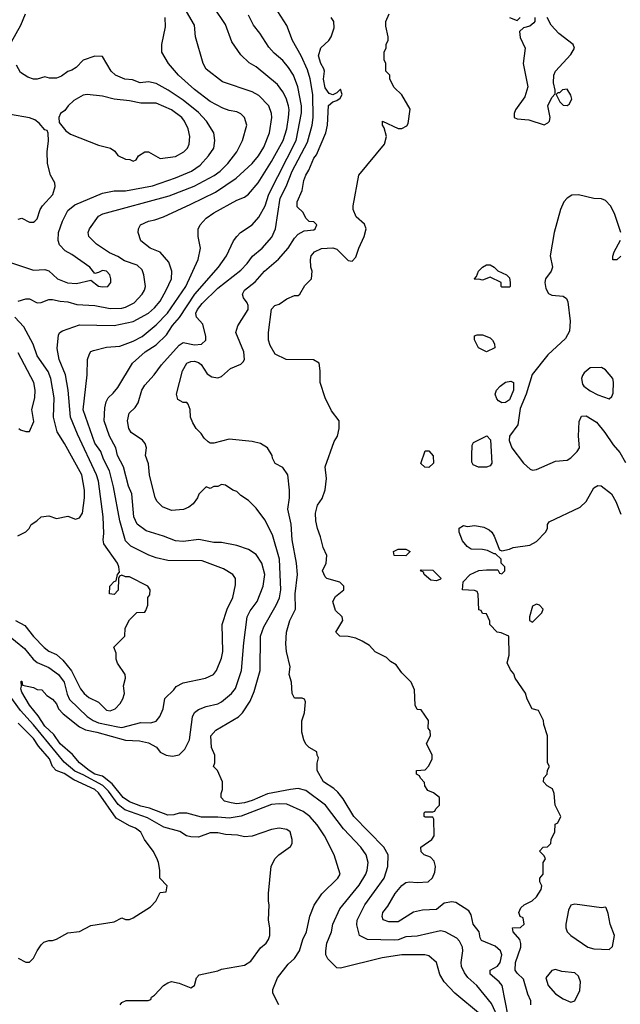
# Model space of a CAD drawing. Header units: inches. Extents: x 1793389 to 1900389, y 320802 to 470796.
# Tile 706 of 752: x 1884939 to 1888067, y 424552 to 429679. Entities that reach past the tile are written whole.
import ezdxf

# ---------------------------------------------------------------- set-up
doc = ezdxf.new("R2010")
doc.units = ezdxf.units.IN
doc.header["$MEASUREMENT"] = 0
doc.layers.add('B8482', color=7, linetype='Continuous')

msp = doc.modelspace()

# ---------------------------------------------------------------- linework, layer by layer
at = {"layer": 'B8482', "color": 2}
for points, elevation in [([(1884916, 426550), (1884965.5, 426525.5), (1885010, 426466.8), (1885066.8, 426410), (1885090, 426390.7), (1885130, 426374), (1885163.9, 426343.9), (1885208.9, 426288.9), (1885255.2, 426195.2), (1885274.8, 426170), (1885298, 426150), (1885350, 426126), (1885390, 426084), (1885410, 426080.7), (1885435.3, 426090), (1885462, 426118), (1885476.5, 426143.5), (1885484, 426170), (1885479, 426210), (1885489, 426250), (1885488.7, 426270), (1885448.4, 426328.4), (1885442, 426350), (1885440.4, 426380.4), (1885428.9, 426411.1), (1885486, 426470), (1885488, 426510), (1885510, 426554), (1885548.4, 426591.6), (1885590, 426594), (1885596.4, 426603.6), (1885606, 426630), (1885606, 426670), (1885616.4, 426683.6), (1885618, 426710), (1885606, 426730), (1885510, 426778), (1885490, 426778), (1885470, 426786), (1885458, 426782), (1885454, 426770), (1885452, 426708), (1885430, 426686), (1885406, 426690), (1885408, 426730), (1885430, 426754), (1885442, 426758), (1885448, 426790), (1885458, 426802), (1885455.3, 426830), (1885448.7, 426850), (1885377.2, 426950), (1885373.2, 426970), (1885377, 427003), (1885373.6, 427090), (1885350, 427275.3), (1885339.6, 427310), (1885240.1, 427520.1), (1885203.7, 427610), (1885191.8, 427750), (1885177, 427830), (1885144.5, 427910), (1885133.6, 427966.4), (1885141.2, 428038.8), (1885148, 428050), (1885161.2, 428058.8), (1885250, 428090.7), (1885430, 428086), (1885530, 428108), (1885610, 428150.5), (1885641.4, 428178.5), (1885670, 428214), (1885702.4, 428270), (1885729.5, 428330), (1885732, 428370), (1885716.2, 428416.2), (1885670, 428468.7), (1885618, 428490), (1885570, 428528), (1885555.3, 428570), (1885558, 428590), (1885568, 428610), (1885609.5, 428630.5), (1885643.2, 428636.8), (1885687.2, 428652.8), (1885830, 428718), (1885958.6, 428781.4), (1886066.7, 428853.3), (1886149.4, 428930), (1886182, 428970), (1886210, 429016), (1886240.7, 429090), (1886251.8, 429170), (1886249.5, 429190), (1886236, 429230), (1886183.9, 429283.9), (1886150, 429303.7), (1885995.5, 429355.5), (1885910, 429422), (1885894, 429450), (1885855.3, 429590), (1885849, 429650), (1885783.9, 429763.9)], 262), ([(1887339.7, 424499.7), (1887206, 424610), (1887149.3, 424670), (1887127.5, 424707.5), (1887109.4, 424769.4), (1887070, 424804), (1887049.3, 424809.3), (1886930, 424809.4), (1886826.2, 424793.8), (1886610, 424741.2), (1886590, 424742), (1886544, 424790), (1886534, 424810), (1886532.7, 424830), (1886539.3, 424870), (1886562.7, 424930), (1886569.4, 424970), (1886606, 425050), (1886707.7, 425172.3), (1886740.9, 425230), (1886749.5, 425250.5), (1886754.5, 425290), (1886743.7, 425330), (1886715.1, 425370), (1886625.6, 425465.6), (1886532.3, 425590), (1886430, 425666), (1886390, 425675.4), (1886348.9, 425671.1), (1886230, 425648.3), (1886150, 425613.3), (1886110, 425601.3), (1886070, 425597), (1886040.9, 425600.9), (1886006, 425610), (1885988, 425630), (1885988, 425650), (1885995.3, 425670), (1885995.3, 425710), (1885968.9, 425768.9), (1885948.7, 425790), (1885955.3, 425810), (1885955.3, 425850), (1885937.2, 425890), (1885934, 425950), (1885960.2, 425979.8), (1886079, 426050), (1886099, 426070), (1886139, 426130), (1886159.6, 426180.4), (1886192, 426290), (1886192.3, 426470), (1886210, 426518), (1886275.1, 426630), (1886291.5, 426668.5), (1886298.4, 426710), (1886291.6, 426870), (1886255.9, 426995.9), (1886214.8, 427074.8), (1886170, 427135.3), (1886130, 427175.3), (1886090, 427202), (1886070, 427222), (1886049.1, 427229.1), (1886010, 427255.3), (1885990, 427258), (1885970, 427248), (1885950, 427248), (1885930, 427238), (1885910, 427246), (1885871.6, 427208.4), (1885864.7, 427190), (1885842, 427158), (1885819.8, 427140.2), (1885791.1, 427128.9), (1885730, 427124), (1885683.2, 427143.2), (1885654, 427170), (1885644, 427190), (1885615.3, 427310), (1885610, 427366), (1885594, 427410), (1885599, 427450), (1885592.9, 427472.9), (1885578, 427490), (1885519, 427530), (1885506.6, 427550), (1885499.5, 427590), (1885509.5, 427630), (1885540.7, 427659.3), (1885556.6, 427683.4), (1885575.1, 427750), (1885590, 427776), (1885639, 427830), (1885677.5, 427882.5), (1885770, 427984), (1885790, 427997.3), (1885850, 427986), (1885886, 427990), (1885908.7, 428010), (1885909, 428030), (1885893.3, 428093.3), (1885859.3, 428130), (1885858, 428138), (1885857, 428150), (1885865.6, 428170), (1885890, 428202), (1885970, 428281.6), (1886090, 428374), (1886123.7, 428410), (1886151.5, 428448.5), (1886201.2, 428490), (1886252.9, 428547.1), (1886271.5, 428590), (1886295.8, 428750), (1886326.3, 428810), (1886357.4, 428890), (1886438, 429042), (1886463, 429130), (1886468, 429170), (1886466, 429290), (1886451.1, 429371.1), (1886437.1, 429417.1), (1886404.5, 429490), (1886359.3, 429570), (1886329.4, 429649.4), (1886252.3, 429770)], 250), ([(1884870, 426480.5), (1884964.1, 426404.1), (1885009.1, 426349.1), (1885030, 426332.7), (1885090, 426306), (1885141.6, 426270), (1885170.3, 426230), (1885186.4, 426166.4), (1885198.9, 426138.9), (1885290, 426050.4), (1885320.7, 426030), (1885350, 426018), (1885450, 425996.5), (1885470, 425993.7), (1885570, 426019.1), (1885622, 426018), (1885650, 426026), (1885669.4, 426050.6), (1885685.2, 426090), (1885694.6, 426145.4), (1885742, 426190), (1885753.6, 426206.4), (1885790, 426226), (1885906, 426250), (1885948, 426270), (1885964, 426290), (1885990, 426354), (1885996, 426390), (1885994, 426530), (1886019, 426610), (1886049, 426670), (1886063.1, 426736.9), (1886062, 426770), (1886048.7, 426790), (1886000.2, 426820.2), (1885890, 426860.9), (1885710, 426863.7), (1885650, 426877), (1885611.5, 426891.5), (1885518.3, 426938.3), (1885490, 426966), (1885459.6, 427070), (1885426.5, 427246.5), (1885406, 427330), (1885374.5, 427390), (1885362, 427430), (1885330, 427473.2), (1885270, 427648), (1885289.3, 427829.3), (1885292.7, 427910), (1885301.5, 427938.5), (1885310, 427951), (1885323.2, 427956.8), (1885390, 427974), (1885460.2, 427979.8), (1885530, 428005.5), (1885577.2, 428030), (1885650, 428090.5), (1885708.5, 428151.5), (1885803.6, 428290), (1885869.2, 428430), (1885881.2, 428490), (1885868.7, 428550), (1885868.9, 428588.9), (1885879, 428610), (1885910, 428646), (1885950, 428674), (1886070, 428738.8), (1886110, 428754.8), (1886130, 428770.8), (1886180.9, 428830), (1886250, 428940.7), (1886311.3, 429050), (1886329.6, 429110), (1886338.7, 429170), (1886341.6, 429210), (1886338.4, 429230), (1886327, 429270), (1886310, 429304), (1886282, 429342), (1886170, 429433.2), (1886134.8, 429454.8), (1886090, 429495.3), (1886044.1, 429564.1), (1886010, 429654), (1885950, 429744)], 258), ([(1884896.4, 429563.6), (1884944, 429650), (1884969, 429710)], 270), ([(1886288, 424550), (1886258, 424610), (1886258, 424630), (1886282, 424690), (1886338, 424762), (1886370, 424791), (1886396, 424830), (1886413.2, 424890), (1886432.7, 424930), (1886449.5, 425010.5), (1886472, 425068), (1886512.1, 425127.9), (1886595.3, 425210), (1886608, 425230), (1886577.2, 425330), (1886526, 425430), (1886487.5, 425487.5), (1886449.2, 425530), (1886415.9, 425555.9), (1886330, 425594.5), (1886290, 425596.9), (1886250, 425593), (1886092.1, 425532.1), (1886030, 425521.3), (1885970, 425526.3), (1885886.1, 425526.1), (1885810, 425547), (1885770, 425547), (1885741.4, 425538.6), (1885710, 425536.9), (1885614.2, 425574.2), (1885570, 425583.5), (1885510, 425606.9), (1885476.9, 425630), (1885421, 425701), (1885370, 425739.5), (1885330, 425751.3), (1885300.5, 425770), (1885249.6, 425810), (1885213.5, 425853.5), (1885150, 425907.8), (1885117.2, 425957.2), (1885070, 426000.7), (1885034.7, 426054.7), (1884990, 426109.3), (1884950, 426178), (1884944.7, 426195.3), (1884948.4, 426208.4), (1884946, 426234), (1884950, 426234), (1884954, 426214), (1885010, 426202), (1885030, 426192), (1885054, 426190), (1885079.6, 426159.6), (1885110, 426141), (1885130, 426116), (1885140.7, 426090), (1885164.4, 426064.4), (1885250, 425997.1), (1885281.5, 425981.5), (1885341, 425970), (1885490, 425927.2), (1885563.4, 425923.4), (1885610, 425913), (1885650.5, 425890.5), (1885670, 425866), (1885702, 425850), (1885735.1, 425844.9), (1885769.1, 425850.9), (1885798.6, 425881.4), (1885824, 425930), (1885839.3, 426050), (1885850, 426071), (1885870, 426086.8), (1885910, 426102.8), (1885970, 426117.3), (1885990, 426127.3), (1886041.2, 426170), (1886063.3, 426196.7), (1886094.5, 426290), (1886106, 426434), (1886122.9, 426570), (1886139.1, 426600.9), (1886175.1, 426650), (1886206.6, 426730), (1886215.1, 426790), (1886199.3, 426850), (1886170, 426894), (1886130, 426921.2), (1886070, 426941.2), (1885990, 426956), (1885950, 426956), (1885872.1, 426972.1), (1885790, 426962.7), (1885750, 426966), (1885688, 426990), (1885597, 427017), (1885550, 427052.7), (1885533.3, 427090), (1885522.9, 427210), (1885505.6, 427250), (1885479.5, 427350), (1885447.3, 427410), (1885439.5, 427450), (1885406.6, 427510), (1885378, 427590), (1885382, 427658), (1885389, 427690), (1885399, 427710), (1885426.3, 427733.7), (1885450, 427764.7), (1885526, 427890), (1885592.7, 427950), (1885650, 427986), (1885702.7, 428037.3), (1885733.9, 428086.1), (1885771, 428129), (1885850.9, 428249.1), (1885975.1, 428390), (1886016, 428450), (1886052.5, 428527.5), (1886069.4, 428550.6), (1886089.4, 428570.6), (1886150, 428611), (1886185.2, 428650), (1886217, 428710), (1886235.6, 428770), (1886378, 429050), (1886406.7, 429193.3), (1886406.6, 429230), (1886387.8, 429330), (1886365.1, 429390), (1886339.5, 429430), (1886310, 429466), (1886264.4, 429504.4), (1886235.9, 429535.9), (1886189.5, 429609.5), (1886157.2, 429650), (1886130, 429702)], 254), ([(1887484, 424490), (1887452.7, 424650), (1887436, 424670), (1887389.2, 424710), (1887389, 424730), (1887428.2, 424751.8), (1887441.6, 424770), (1887449.5, 424809.5), (1887443.7, 424830), (1887415.6, 424855.6), (1887344.8, 424884.8), (1887338, 424898), (1887332.3, 424930), (1887300.9, 424970), (1887290, 425018), (1887278.3, 425038.3), (1887210, 425082.7), (1887190, 425086.6), (1887150, 425079.5), (1887110, 425046.6), (1887037.7, 425042.3), (1886990, 425031.8), (1886910, 424982.4), (1886861.6, 424981.6), (1886832.7, 424992.7), (1886826, 425010), (1886829.6, 425030.4), (1886856.6, 425063.4), (1886895.1, 425130), (1886930, 425170.8), (1886950, 425186.8), (1886970, 425190.8), (1887010, 425186), (1887066, 425190), (1887088.9, 425211.1), (1887100.4, 425239.6), (1887104, 425270), (1887098, 425298), (1887078, 425318), (1887046, 425330), (1887030, 425346), (1887028, 425370), (1887086, 425410), (1887098, 425430), (1887096.4, 425516.4), (1887090, 425526), (1887050, 425526), (1887046, 425530), (1887046, 425550), (1887050, 425554), (1887090, 425554), (1887102, 425558), (1887106, 425570), (1887126, 425590), (1887126, 425630), (1887093.6, 425653.6), (1887065.2, 425665.2), (1887048.7, 425690), (1887048, 425708), (1887026, 425730), (1887022, 425742), (1887006, 425750), (1887006, 425770), (1887050, 425774), (1887070, 425794), (1887088, 425830), (1887088, 425850), (1887058, 425910), (1887078, 425950), (1887076.4, 425976.4), (1887066, 425990), (1887068, 426030), (1887030, 426086), (1887010, 426088), (1886998, 426110), (1886995.3, 426190), (1886978, 426230), (1886930, 426278), (1886900.4, 426320.4), (1886870, 426338), (1886850, 426358), (1886790, 426388), (1886760.4, 426420.4), (1886723.1, 426443.1), (1886690, 426458), (1886650, 426468), (1886606, 426470), (1886586, 426490), (1886622, 426550), (1886618, 426570), (1886583.2, 426603.2), (1886569.2, 426650), (1886583.7, 426676.3), (1886628, 426710), (1886628, 426730), (1886606, 426750), (1886538, 426770), (1886530, 426778), (1886515.3, 426810), (1886535.3, 426850), (1886539, 426890), (1886519, 426930), (1886506.3, 426986.3), (1886489.2, 427030), (1886481.2, 427070), (1886479.3, 427110), (1886489.4, 427150.6), (1886514, 427186), (1886529.3, 427230.7), (1886537.2, 427290), (1886529.2, 427350), (1886577.2, 427482.8), (1886594, 427510), (1886602, 427550), (1886602, 427590), (1886562.7, 427642.7), (1886529.4, 427709.4), (1886504, 427790), (1886504, 427850), (1886498, 427890), (1886468.4, 427908.4), (1886326, 427910), (1886270, 427938), (1886242.7, 427982.7), (1886234, 428010), (1886234, 428050), (1886250, 428172), (1886268, 428190), (1886290, 428198), (1886330, 428224.7), (1886370, 428242), (1886390, 428242), (1886398, 428250), (1886424.7, 428295.3), (1886458, 428330), (1886462, 428370), (1886455.3, 428390), (1886454, 428430), (1886457.2, 428450), (1886474, 428470), (1886510, 428487.3), (1886570, 428490.8), (1886590, 428484.7), (1886650, 428424.7), (1886670, 428422), (1886690, 428442), (1886705.2, 428490), (1886733.2, 428550), (1886742.7, 428590), (1886734.5, 428614.5), (1886692.1, 428652.1), (1886676, 428690), (1886676, 428710), (1886706, 428870), (1886839, 429030), (1886848.7, 429070), (1886836.4, 429116.4), (1886828.7, 429130), (1886828.7, 429151.3), (1886910, 429112), (1886930, 429112), (1886954.6, 429125.4), (1886962, 429138), (1886972.5, 429212.5), (1886928.4, 429288.4), (1886890, 429326), (1886866, 429370), (1886866, 429390), (1886846, 429410), (1886846, 429450), (1886838, 429470), (1886838, 429510), (1886847.3, 429532.7), (1886848.4, 429551.6), (1886858, 429570), (1886858, 429590), (1886845.6, 429645.6), (1886845.2, 429670), (1886864, 429710)], 242), ([(1884930, 428214), (1884970, 428224.7), (1884990, 428224.7), (1885030, 428204.7), (1885050, 428206), (1885090, 428222.8), (1885110, 428222.8), (1885150, 428213.4), (1885190, 428210.6), (1885236.7, 428196.7), (1885330, 428190.5), (1885410, 428174.9), (1885470, 428176.4), (1885490, 428181.6), (1885535.6, 428204.4), (1885577.2, 428250), (1885589.2, 428270), (1885594, 428290), (1885586, 428350), (1885575.9, 428375.9), (1885550, 428400.9), (1885483.9, 428423.9), (1885450, 428446.6), (1885405.8, 428465.8), (1885339, 428510), (1885299, 428550), (1885295.3, 428570), (1885302, 428590), (1885350, 428656), (1885372.1, 428667.9), (1885718, 428762), (1885848.2, 428811.8), (1885952.5, 428867.5), (1885982.7, 428890), (1886022.7, 428930), (1886069.3, 428990), (1886099.3, 429050), (1886121.2, 429130), (1886109, 429170), (1886090, 429189), (1886070, 429199.3), (1886030, 429206), (1885997.5, 429217.5), (1885930, 429252.3), (1885850, 429315.1), (1885765.2, 429390), (1885713.2, 429450), (1885679, 429510), (1885679, 429550), (1885698.6, 429641.4), (1885697.2, 429690)], 266), ([(1887436.4, 424470), (1887396.8, 424556.8), (1887319.3, 424650), (1887272.8, 424692.8), (1887256.1, 424716.1), (1887240.9, 424750), (1887238.4, 424770), (1887246.6, 424830), (1887245.2, 424850), (1887230, 424882), (1887216.6, 424896.6), (1887155.3, 424930), (1887130, 424934.5), (1887010, 424907.6), (1886950, 424902.9), (1886910, 424887.8), (1886890, 424885.6), (1886750, 424889.3), (1886709, 424910), (1886694.6, 424965.4), (1886697.2, 424990), (1886737, 425070), (1886837, 425210), (1886857, 425270), (1886858, 425330), (1886836, 425370), (1886679.3, 425530), (1886622.9, 425622.9), (1886596.6, 425656.6), (1886575.5, 425675.5), (1886522, 425710), (1886488, 425770), (1886488.4, 425808.4), (1886495.3, 425835.3), (1886488, 425850), (1886487.3, 425867.3), (1886446, 425890), (1886430, 425906), (1886418, 425930), (1886409, 425970), (1886408.9, 426028.9), (1886422, 426070), (1886427.3, 426127.3), (1886422, 426142), (1886410, 426146), (1886370, 426146), (1886358, 426170), (1886355.3, 426230), (1886342, 426270), (1886348, 426310), (1886329.3, 426389.3), (1886325.2, 426430), (1886329.3, 426490), (1886346.6, 426550), (1886376.2, 426610), (1886374, 426690), (1886385.1, 426790), (1886380.9, 426850), (1886358.7, 426970), (1886352.1, 427052.1), (1886336, 427130), (1886344, 427190), (1886344, 427230), (1886335.3, 427310), (1886310, 427348), (1886268.9, 427368.9), (1886255.3, 427395.3), (1886254, 427410), (1886229, 427450), (1886192.9, 427472.9), (1886150, 427482.9), (1886030, 427494), (1885950, 427473.2), (1885930, 427474), (1885920.2, 427480.2), (1885900.2, 427500.2), (1885884.7, 427524.7), (1885858, 427550), (1885840.4, 427580.4), (1885828, 427610), (1885826, 427650), (1885816.4, 427676.4), (1885810, 427686), (1885790, 427686), (1885762, 427702), (1885755.3, 427730), (1885786, 427850), (1885810, 427890.6), (1885830, 427899.1), (1885850, 427900.7), (1885870, 427894.8), (1885883.5, 427883.5), (1885915.3, 427835.3), (1885939.8, 427819.8), (1885970, 427814.8), (1885990, 427820.7), (1886037.4, 427862.6), (1886090, 427884.9), (1886102.5, 427897.5), (1886109.3, 427910), (1886106, 427950), (1886065.2, 428050), (1886075.5, 428084.5), (1886129.2, 428170), (1886129.3, 428190), (1886124.1, 428204.1), (1886103.7, 428230), (1886099.5, 428250), (1886110, 428270.6), (1886165.8, 428314.2), (1886214, 428370), (1886287.3, 428432.7), (1886337.2, 428490), (1886370, 428542), (1886390, 428562), (1886420.4, 428579.6), (1886470, 428584.7), (1886478, 428590), (1886486, 428610), (1886470, 428626), (1886447.3, 428627.3), (1886430, 428646), (1886414.6, 428674.6), (1886384.7, 428704.7), (1886384, 428730), (1886409.3, 428790), (1886418.6, 428841.4), (1886428.9, 428868.9), (1886444.5, 428895.5), (1886470, 428958), (1886484.1, 428975.9), (1886534, 429090), (1886542.7, 429130), (1886547.2, 429232.8), (1886570, 429252), (1886590, 429258), (1886608, 429270), (1886619, 429290), (1886610, 429318), (1886590, 429298), (1886570, 429288), (1886550, 429294), (1886530, 429324), (1886520.9, 429370), (1886526, 429410), (1886523.2, 429423.2), (1886507.3, 429450), (1886495.1, 429490), (1886508, 429532), (1886548.7, 429570), (1886562, 429590), (1886576.4, 429636.4), (1886575.3, 429670), (1886562, 429690)], 246), ([(1887490.9, 429690.9), (1887530, 429674), (1887546, 429690)], 242), ([(1887622, 429690), (1887622, 429670), (1887616.9, 429663.1), (1887595.3, 429644.7), (1887563.6, 429636.4), (1887542, 429618), (1887546, 429586), (1887571.3, 429530), (1887561, 429450), (1887586, 429330), (1887570, 429278), (1887522, 429210), (1887514, 429190), (1887514, 429170), (1887530, 429162), (1887590, 429158), (1887670, 429132), (1887690, 429142), (1887698, 429150), (1887702, 429170), (1887689.2, 429230.8), (1887710, 429274), (1887727.3, 429292.7), (1887728, 429312), (1887719, 429350), (1887721.2, 429390), (1887729.2, 429410), (1887810, 429498), (1887829, 429530), (1887822, 429550), (1887746.8, 429606.8), (1887708, 429650), (1887686, 429690)], 242), ([(1884890, 428414.8), (1885010, 428374), (1885070, 428378), (1885090, 428371.3), (1885136, 428330), (1885188.3, 428308.3), (1885234.8, 428305.2), (1885310, 428322), (1885350, 428291.3), (1885370, 428287.3), (1885398, 428290), (1885414, 428310), (1885414, 428330), (1885408.7, 428350), (1885390, 428368.7), (1885370, 428372.7), (1885350, 428362), (1885330, 428358), (1885304, 428390), (1885210, 428456), (1885174.8, 428474.8), (1885146.8, 428506.8), (1885139.3, 428530), (1885140.9, 428570), (1885160.9, 428630), (1885190, 428686), (1885225.8, 428714.2), (1885370, 428776.3), (1885430, 428788), (1885490, 428788.2), (1885630, 428814.4), (1885750, 428854.9), (1885834, 428890), (1885879.3, 428920.7), (1885922.7, 428970), (1885949.3, 429010), (1885956, 429050), (1885949.4, 429090), (1885912, 429150), (1885870, 429195.1), (1885790, 429260.7), (1885712.6, 429312.6), (1885650, 429346.6), (1885610, 429356), (1885566, 429350), (1885525.6, 429365.6), (1885486, 429370), (1885438, 429390), (1885415.3, 429410), (1885370, 429488), (1885330, 429488.7), (1885270, 429468.7), (1885232, 429430), (1885210, 429415.3), (1885190, 429408.7), (1885155.9, 429384.1), (1885130, 429374), (1885094.6, 429374.6), (1885070, 429382), (1885030, 429368.7), (1885010, 429368.7), (1884980.2, 429380.2), (1884943.1, 429403.1), (1884922, 429442)], 270), ([(1884930, 428641), (1884950, 428644.7), (1884990, 428624.7), (1885010, 428624.7), (1885018, 428630), (1885030, 428642), (1885045.2, 428690), (1885057.2, 428710), (1885111.7, 428768.3), (1885124, 428810), (1885122, 428830), (1885099, 428870), (1885084, 428930), (1885081.2, 428990), (1885088, 429048), (1885087.3, 429087.3), (1885082, 429102), (1885070, 429106), (1885040.4, 429140.4), (1885018, 429158), (1884990, 429168.7), (1884890, 429185.2)], 274), ([(1888069.2, 428570), (1888036.2, 428670), (1888016.2, 428710), (1887990, 428736.9), (1887970, 428745.6), (1887930, 428747.6), (1887850, 428767.8), (1887815.6, 428764.4), (1887790.3, 428749.7), (1887773, 428730), (1887756.4, 428690), (1887723.1, 428570), (1887702.4, 428450), (1887713.4, 428390), (1887707.7, 428370), (1887678.4, 428330), (1887674, 428310), (1887678.9, 428278.9), (1887693.7, 428253.7), (1887710, 428243.8), (1887770, 428239.1), (1887787.5, 428227.5), (1887794.8, 428210), (1887806.8, 428110), (1887803.5, 428056.5), (1887781.4, 428018.6), (1887690, 427934), (1887608.9, 427831.1), (1887577, 427730), (1887545.7, 427654.3), (1887532.7, 427570), (1887490.6, 427510), (1887488.4, 427488.4), (1887502.8, 427450), (1887562.8, 427370), (1887598.5, 427338.5), (1887610, 427334), (1887630, 427337.3), (1887730, 427381), (1887790, 427384.7), (1887810, 427398), (1887842, 427430), (1887855.3, 427450), (1887849.2, 427510), (1887853.6, 427586.4), (1887865.2, 427614.8), (1887890, 427616), (1887943.4, 427583.4), (1887986.8, 427530), (1888030, 427466), (1888065.2, 427425.2), (1888094.2, 427374.2)], 242), ([(1888070, 428448), (1888050, 428428.7), (1888028.9, 428428.9), (1888028.4, 428448.4), (1888035.3, 428470), (1888069, 428531)], 242), ([(1884928.9, 426991.1), (1884970, 427012), (1884988, 427030), (1884998, 427050), (1885028, 427070), (1885050, 427091.3), (1885090, 427096), (1885130, 427081), (1885190, 427094.8), (1885230, 427078), (1885250, 427084.7), (1885265.2, 427110), (1885277, 427190), (1885277, 427230), (1885262.9, 427310), (1885172.7, 427472.7), (1885133.1, 427533.1), (1885115.1, 427610), (1885118.7, 427710), (1885101.6, 427810), (1885086.6, 427846.6), (1885030, 427929), (1885009.6, 427989.6), (1884960.2, 428080.2), (1884914, 428130)], 266), ([(1884934, 427550), (1884943.6, 427543.6), (1884970, 427534), (1884990, 427534), (1885012.7, 427587.3), (1885001.2, 427650), (1885017.2, 427710), (1885019.3, 427750), (1885012.7, 427790), (1884930, 427944)], 270), ([(1887601.2, 424550), (1887601.2, 424570), (1887586, 424606), (1887563.9, 424683.9), (1887530, 424714), (1887519.3, 424730), (1887522, 424770), (1887549.4, 424850), (1887549.4, 424869.4), (1887544, 424890), (1887509, 424930), (1887506, 424950), (1887547.3, 424952.7), (1887566, 424970), (1887562, 425002), (1887546, 425010), (1887538, 425030), (1887550, 425054), (1887566, 425070), (1887608.9, 425091.1), (1887630, 425111.3), (1887655.3, 425150), (1887658, 425170), (1887648.7, 425190), (1887648.7, 425210), (1887666, 425230), (1887666, 425290), (1887678, 425310), (1887670, 425326), (1887646, 425350), (1887666, 425370), (1887687.3, 425372.7), (1887706, 425390), (1887708, 425410), (1887726, 425450), (1887728, 425490), (1887742, 425498), (1887758, 425530), (1887728.7, 425590), (1887722, 425650), (1887713.6, 425673.6), (1887686, 425690), (1887668, 425710), (1887668.4, 425731.6), (1887686, 425750), (1887688.4, 425771.6), (1887698, 425790), (1887688, 425810), (1887688, 425950), (1887668.9, 426008.9), (1887668, 426030), (1887642, 426082), (1887608, 426090), (1887582, 426142), (1887572.9, 426172.9), (1887519, 426250), (1887512.9, 426272.9), (1887494.6, 426294.6), (1887478, 426330), (1887488, 426370), (1887486, 426470), (1887447.3, 426487.3), (1887426, 426490), (1887388, 426530), (1887387.3, 426547.3), (1887370, 426586), (1887350, 426588), (1887342, 426602), (1887330, 426606), (1887327.3, 426687.3), (1887322, 426702), (1887307.3, 426707.3), (1887246, 426710), (1887248.7, 426751.3), (1887286, 426790), (1887330, 426811.3), (1887370, 426814), (1887430, 426814), (1887438, 426798), (1887450, 426794), (1887466, 426810), (1887466, 426830), (1887446, 426850), (1887446, 426870), (1887418, 426898), (1887410, 426898), (1887376, 426916), (1887350, 426921.2), (1887290, 426922), (1887270, 426935.3), (1887245.6, 426965.6), (1887228, 427010), (1887228.7, 427031.3), (1887250, 427044.7), (1887270, 427041), (1887310, 427046), (1887356.8, 427036.8), (1887383.5, 427023.5), (1887398, 427010), (1887411, 426990), (1887438, 426918), (1887450, 426914), (1887490, 426922), (1887510, 426931), (1887596.4, 426943.6), (1887630, 426962), (1887678, 427010), (1887688, 427030), (1887688.9, 427051.1), (1887696.4, 427063.6), (1887858.6, 427141.4), (1887889, 427170), (1887930, 427242), (1887950, 427254), (1887967.3, 427252.7), (1888022, 427210), (1888044.7, 427170), (1888070, 427104.7)], 238), ([(1885462, 424550), (1885470, 424562), (1885492.7, 424572.7), (1885607.3, 424572.7), (1885622, 424578), (1885626, 424590), (1885640.4, 424599.6), (1885688, 424650), (1885710, 424664.7), (1885729.1, 424670.9), (1885770, 424662.8), (1885830, 424638), (1885848.9, 424651.1), (1885859, 424690), (1885873.6, 424706.4), (1885970, 424726.8), (1885990, 424734.8), (1886110, 424756), (1886143.2, 424776.8), (1886193.6, 424846.4), (1886222, 424870), (1886235.3, 424890), (1886242, 424910), (1886242, 424950), (1886235.3, 424990), (1886239, 425070), (1886234, 425090), (1886234, 425130), (1886248.9, 425271.1), (1886268.9, 425311.1), (1886288.9, 425331.1), (1886350, 425374), (1886358, 425390), (1886358, 425410), (1886348, 425450), (1886330, 425462), (1886290, 425468.7), (1886250, 425462), (1886150, 425428.7), (1886110, 425424), (1886072.5, 425432.5), (1886010, 425436), (1885970, 425446), (1885930, 425445.2), (1885870, 425422), (1885830, 425424), (1885808, 425430), (1885772.5, 425452.5), (1885690, 425474), (1885604.1, 425524.1), (1885485.5, 425565.5), (1885452.2, 425592.2), (1885401.7, 425661.7), (1885371, 425691), (1885270, 425746.8), (1885225.7, 425765.7), (1885170, 425813.3), (1885010, 426008.2), (1884942.2, 426082.2), (1884870, 426182.9)], 258), ([(1884930, 424792), (1884970, 424772), (1884990, 424772), (1885010, 424792), (1885029.4, 424830.6), (1885050, 424862), (1885064.7, 424875.3), (1885090, 424884.7), (1885110, 424884.7), (1885130, 424891.3), (1885190, 424924.7), (1885250, 424931.3), (1885310, 424962), (1885430, 424982), (1885470, 425002), (1885490, 424994), (1885510, 424994), (1885530, 425002), (1885620.4, 425059.6), (1885648, 425090), (1885670, 425134), (1885702, 425138), (1885706, 425170), (1885668.4, 425208.4), (1885668, 425250), (1885662, 425290), (1885652.9, 425312.9), (1885634, 425350), (1885589, 425410), (1885570, 425448.7), (1885542, 425470), (1885510, 425481.2), (1885441.7, 425521.7), (1885350, 425654), (1885330, 425671.3), (1885220.8, 425720.8), (1885170, 425754), (1885129.4, 425770), (1885109.8, 425789.8), (1885093.3, 425830), (1885036.8, 425896.8), (1885010, 425936.2), (1884930, 426017)], 262)]:
    msp.add_lwpolyline(points, dxfattribs=dict(at, elevation=elevation))
for points, elevation in [([(1887790, 429318), (1887766, 429314), (1887750, 429298), (1887742, 429298), (1887734, 429290), (1887751.6, 429251.6), (1887770, 429234), (1887790, 429232), (1887800.4, 429239.6), (1887815.3, 429264.7), (1887810, 429286)], 242), ([(1885290, 429289.3), (1885270, 429286), (1885221.1, 429258.9), (1885191.3, 429230), (1885174.4, 429205.6), (1885152, 429190), (1885142, 429170), (1885143.6, 429143.6), (1885179.6, 429099.6), (1885202.8, 429082.8), (1885350, 429026), (1885412, 429010), (1885434.4, 428994.4), (1885450, 428972), (1885490, 428952), (1885511.6, 428951.6), (1885530, 428942), (1885546, 428950), (1885558, 428970), (1885590, 428991), (1885610, 428991), (1885670, 428956), (1885750, 428966.8), (1885794, 428990), (1885813.2, 429010), (1885821.2, 429030), (1885825.2, 429070), (1885816, 429110), (1885798, 429150), (1885782.7, 429170), (1885729.6, 429209.6), (1885650, 429244.5), (1885570, 429243.7), (1885510, 429257), (1885430, 429264.5), (1885370, 429280.9)], 274), ([(1887450, 428286), (1887446, 428290), (1887446, 428310), (1887390, 428338), (1887350, 428322), (1887330, 428328), (1887310, 428326), (1887308, 428330), (1887318, 428342), (1887328, 428370), (1887348.9, 428391.1), (1887370, 428402), (1887390, 428402), (1887410.9, 428390.9), (1887430, 428372), (1887474, 428350), (1887490, 428334), (1887494, 428310), (1887494, 428290), (1887490, 428286)], 238), ([(1887370, 427948.7), (1887328, 427970), (1887308, 428012), (1887307.3, 428032.7), (1887322, 428038), (1887350, 428038), (1887390, 428022), (1887402, 428010), (1887411.6, 427991.6), (1887414, 427970)], 238), ([(1887970, 427868), (1887910, 427866), (1887879.6, 427840.4), (1887870, 427826), (1887864.7, 427810), (1887870, 427782), (1887878, 427770), (1887910, 427746.8), (1887950, 427726), (1888010, 427704.7), (1888023.1, 427716.9), (1888030, 427734), (1888032, 427792), (1888028.7, 427810), (1887990, 427855.3)], 246), ([(1887450, 427684), (1887433.6, 427693.6), (1887424, 427704), (1887415.3, 427730), (1887422, 427750), (1887442, 427770), (1887470, 427791), (1887496.9, 427796.9), (1887510.6, 427790.6), (1887510.4, 427750), (1887490, 427699), (1887470, 427685.2)], 238), ([(1887329, 427349), (1887301.2, 427361.2), (1887294.6, 427374.6), (1887294, 427410), (1887296.4, 427463.6), (1887303.1, 427476.9), (1887372, 427512), (1887390.9, 427490.9), (1887398.8, 427370), (1887390, 427355.3), (1887370, 427349.3)], 238), ([(1887070, 427348), (1887048.4, 427348.4), (1887028.9, 427368.9), (1887050, 427434), (1887070, 427434), (1887092.7, 427407.3), (1887094, 427370)], 238), ([(1886950, 426888), (1886890, 426888.7), (1886886, 426910), (1886910, 426922), (1886950, 426922), (1886972, 426910)], 238), ([(1887110, 426758), (1887080.4, 426760.4), (1887046, 426790), (1887042, 426802), (1887026, 426810), (1887030, 426814), (1887090, 426812), (1887134, 426770), (1887130, 426766)], 238), ([(1887630, 426635.3), (1887610, 426626), (1887594, 426570), (1887594, 426550), (1887610, 426542), (1887658, 426590), (1887666, 426610), (1887646, 426630)], 238), ([(1887830, 425073.2), (1887810, 425068.7), (1887796.8, 425043.2), (1887783.8, 424970), (1887783, 424950), (1887790.7, 424930), (1887810.4, 424910.4), (1887898, 424850), (1887930, 424841.6), (1888010, 424837.3), (1888027, 424853), (1888037, 424910), (1888015.1, 424970), (1888004.5, 425024.5), (1887994, 425054), (1887990, 425058), (1887970, 425055.3)], 238), ([(1887730, 424733.2), (1887710, 424729), (1887678.8, 424690), (1887690.8, 424650), (1887730, 424606.8), (1887770, 424580.7), (1887810, 424562.8), (1887830, 424571), (1887856.2, 424623.8), (1887859.1, 424670), (1887850, 424699.3), (1887830, 424717), (1887762.9, 424722.9)], 238)]:
    msp.add_lwpolyline(points, close=True, dxfattribs=dict(at, elevation=elevation))

doc.saveas('drawing.dxf')
